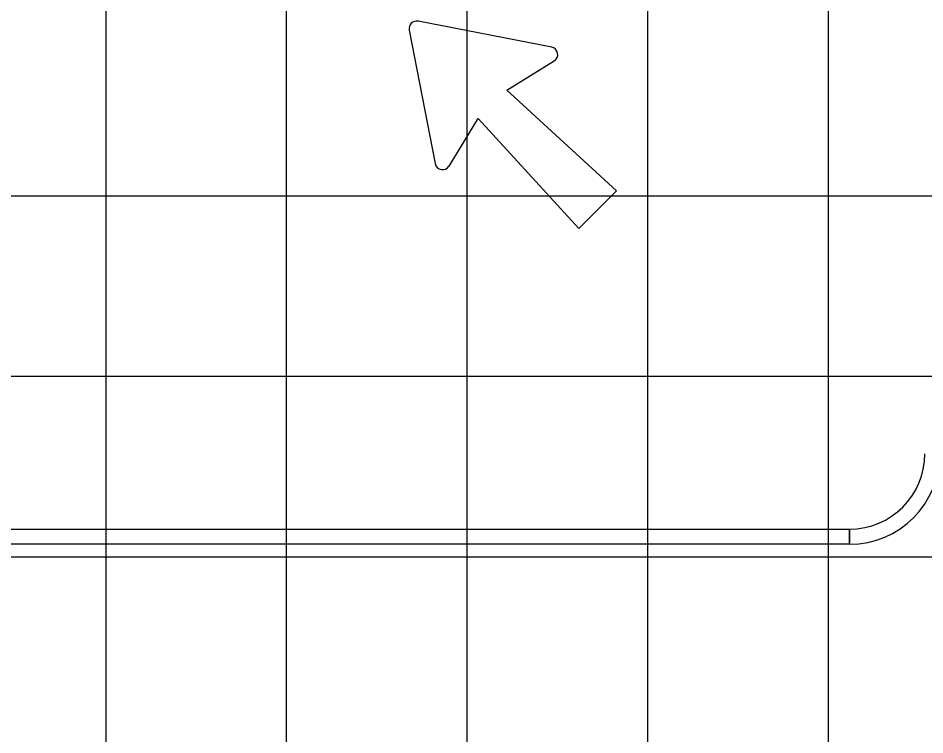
# Model space of a CAD drawing. Extents: x 2193008 to 2198143, y 1236112 to 1237864.
# Drawn here: x 2196697.73 to 2196707.77, y 1237201.07 to 1237209.01 of the extents above; entities that cross this region are included whole.
import ezdxf

# ---------------------------------------------------------------- set-up
doc = ezdxf.new("R2010")
doc.units = 0
for name, color, linetype in [('GSBWFILL', 7, 'Continuous'), ('GSCOLORFILL', 7, 'Continuous'), ('GSOUTLINE', 7, 'Continuous'), ('M-ROADS', 7, 'Continuous')]:
    doc.layers.add(name, color=color, linetype=linetype)

msp = doc.modelspace()

# ---------------------------------------------------------------- linework, layer by layer
at = {"layer": 'GSBWFILL'}
for points in [[(2196703.642, 1237208.692), (2196702.162, 1237208.979)], [(2196702.065, 1237208.881), (2196702.352, 1237207.402)], [(2196702.505, 1237207.374), (2196702.827, 1237207.9), (2196703.942, 1237206.682), (2196704.361, 1237207.102), (2196703.144, 1237208.217), (2196703.669, 1237208.539)]]:
    msp.add_lwpolyline(points, dxfattribs=at)
for centre, start, end in [((2196702.146, 1237208.897), 79.0223, 190.9777), ((2196703.626, 1237208.61), 301.4845, 79.0223), ((2196702.433, 1237207.418), 190.9777, 328.5155)]:
    msp.add_arc(centre, 0.0834, start, end, dxfattribs=at)
at = {"layer": 'GSCOLORFILL'}
for p, q in [((2196686.941, 1237203.353), (2196706.94, 1237203.353)), ((2196706.94, 1237203.353), (2196706.94, 1237203.186)), ((2196706.941, 1237203.186), (2196706.941, 1237203.353)), ((2196706.94, 1237203.186), (2196686.941, 1237203.186))]:
    msp.add_line(p, q, dxfattribs=at)
for points in [[(2196703.642, 1237208.692), (2196702.162, 1237208.979)], [(2196702.065, 1237208.881), (2196702.352, 1237207.402)], [(2196702.505, 1237207.374), (2196702.827, 1237207.9), (2196703.942, 1237206.682), (2196704.361, 1237207.102), (2196703.144, 1237208.217), (2196703.669, 1237208.539)]]:
    msp.add_lwpolyline(points, dxfattribs=at)
for centre, radius, start, end in [((2196702.146, 1237208.897), 0.0834, 79.0223, 190.9777), ((2196703.626, 1237208.61), 0.0834, 301.4845, 79.0223), ((2196702.433, 1237207.418), 0.0834, 190.9777, 328.5155), ((2196706.941, 1237204.186), 1, 270, 0), ((2196706.941, 1237204.186), 0.833, 270, 0)]:
    msp.add_arc(centre, radius, start, end, dxfattribs=at)
at = {"layer": 'GSOUTLINE'}
for points in [[(2196703.642, 1237208.692), (2196702.162, 1237208.979)], [(2196702.065, 1237208.881), (2196702.352, 1237207.402)], [(2196702.505, 1237207.374), (2196702.827, 1237207.9), (2196703.942, 1237206.682), (2196704.361, 1237207.102), (2196703.144, 1237208.217), (2196703.669, 1237208.539)]]:
    msp.add_lwpolyline(points, dxfattribs=at)
for centre, start, end in [((2196702.146, 1237208.897), 79.0223, 190.9777), ((2196703.626, 1237208.61), 301.4845, 79.0223), ((2196702.433, 1237207.418), 190.9777, 328.5155)]:
    msp.add_arc(centre, 0.0834, start, end, dxfattribs=at)
at = {"layer": 'M-ROADS'}
for p, q in [((2196698.707, 1237153.046), (2196698.707, 1237223.046)), ((2196700.707, 1237153.046), (2196700.707, 1237223.046)), ((2196702.707, 1237153.046), (2196702.707, 1237223.046)), ((2196704.707, 1237153.046), (2196704.707, 1237223.046)), ((2196706.707, 1237153.046), (2196706.707, 1237223.046)), ((2196614.707, 1237207.046), (2196874.707, 1237207.046)), ((2196614.707, 1237205.046), (2196874.707, 1237205.046)), ((2196614.707, 1237203.046), (2196874.707, 1237203.046))]:
    msp.add_line(p, q, dxfattribs=at)

doc.saveas('drawing.dxf')
